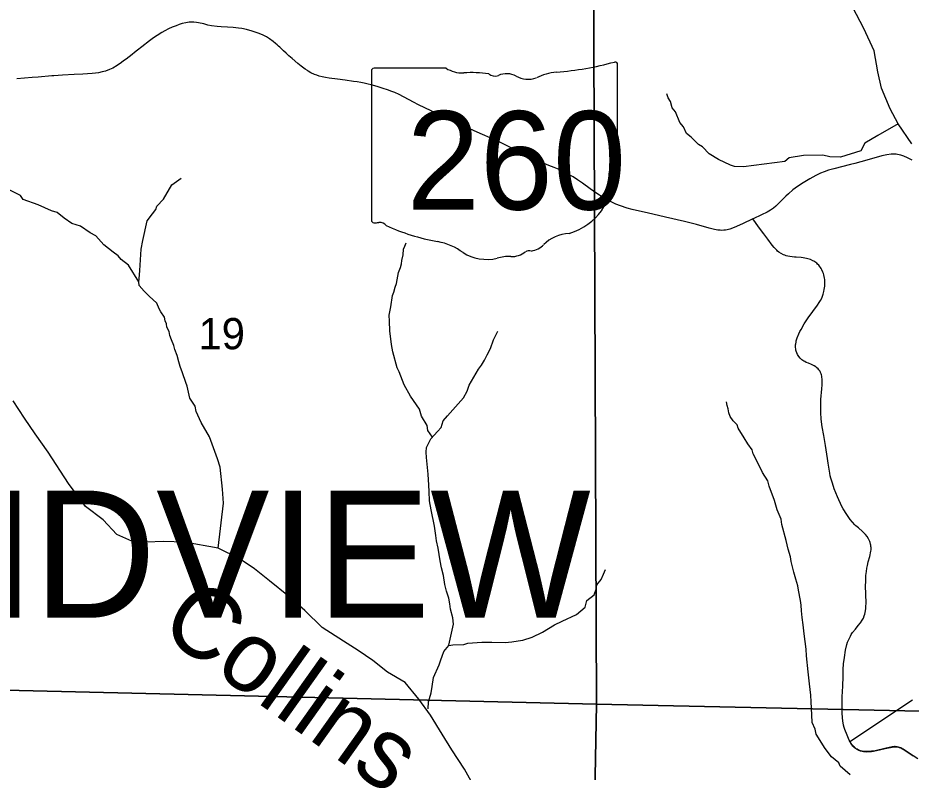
# Model space of a CAD drawing. Extents: x 6.3 to 40.3, y 9 to 31.
# Drawn here: x 9.511 to 10.708, y 25.154 to 26.164 of the extents above; entities that cross this region are included whole.
import ezdxf

# ---------------------------------------------------------------- set-up
doc = ezdxf.new("R2010")
doc.units = 0
for name, color, linetype in [('GM_X_Corporation', 7, 'Continuous'), ('GM_X_Minor_River', 7, 'Continuous'), ('GM_X_Minor_River_Text', 7, 'Continuous'), ('GM_X_Section', 7, 'Continuous'), ('GM_X_Section_Text', 7, 'Continuous'), ('GM_X_State_Location', 7, 'Continuous'), ('GM_X_State_Route', 7, 'Continuous'), ('GM_X_State_Shield', 7, 'Continuous'), ('GM_X_Township_Road', 7, 'Continuous'), ('GM_X_Township_Text', 7, 'Continuous')]:
    doc.layers.add(name, color=color, linetype=linetype)

msp = doc.modelspace()

# ---------------------------------------------------------------- linework, layer by layer
at = {"layer": 'GM_X_Corporation'}
msp.add_lwpolyline([(10.7172, 25.1714), (10.7049, 25.1796), (10.6976, 25.1844), (10.6957, 25.1854), (10.6943, 25.1861), (10.6927, 25.1867), (10.6914, 25.1871), (10.6897, 25.1875), (10.6883, 25.1877), (10.6869, 25.1878), (10.6859, 25.1878), (10.6843, 25.1876), (10.6828, 25.1873), (10.6731, 25.1851), (10.6617, 25.1826), (10.6578, 25.1818), (10.655, 25.1815), (10.6506, 25.1811), (10.6481, 25.1811), (10.6461, 25.1811), (10.6442, 25.1814), (10.6426, 25.1817), (10.6402, 25.1823), (10.6373, 25.1834), (10.6359, 25.1842), (10.6347, 25.185), (10.6322, 25.1869), (10.6309, 25.188), (10.63, 25.1891), (10.6285, 25.191), (10.6276, 25.1923), (10.6268, 25.1936), (10.6262, 25.1947), (10.7099, 25.2503)], dxfattribs=at)
at = {"layer": 'GM_X_Minor_River'}
for points in [[(10.7094, 25.9953), (10.6909, 26.0225), (10.6803, 26.0425), (10.6685, 26.07), (10.6636, 26.0919), (10.6587, 26.1202), (10.645, 26.15), (10.6303, 26.178), (10.6155, 26.2014), (10.6023, 26.227), (10.589, 26.2561), (10.5883, 26.2569)], [(10.6909, 26.0225), (10.6637, 26.0068), (10.6463, 25.9964), (10.6407, 25.9861), (10.6135, 25.9774), (10.5991, 25.978), (10.5899, 25.9802), (10.5641, 25.9799), (10.5448, 25.9767), (10.5391, 25.9717), (10.4838, 25.9646), (10.4716, 25.9649), (10.4663, 25.9667), (10.4502, 25.9745), (10.4376, 25.982), (10.4288, 25.9914), (10.4231, 25.9947), (10.4135, 26.0045), (10.4073, 26.0094), (10.4031, 26.0181), (10.3984, 26.0241), (10.3926, 26.0385), (10.388, 26.0437), (10.3856, 26.0521), (10.3825, 26.057), (10.3809, 26.0626)], [(9.6732, 25.8106), (9.6732, 25.8105), (9.6592, 25.8328), (9.6493, 25.8406), (9.6454, 25.8455), (9.6389, 25.8504), (9.6263, 25.8601), (9.6155, 25.8722), (9.6079, 25.8763), (9.5949, 25.8852), (9.5835, 25.8889), (9.5731, 25.896), (9.5636, 25.9035), (9.5559, 25.9057), (9.538, 25.9139), (9.5182, 25.9209), (9.5147, 25.9262), (9.4975, 25.9347), (9.4883, 25.9418), (9.4834, 25.9433), (9.4738, 25.9481)], [(9.7793, 25.4537), (9.7865, 25.5141), (9.7851, 25.5327), (9.7821, 25.5622), (9.7786, 25.5736), (9.768, 25.6027), (9.7568, 25.622), (9.7502, 25.6367), (9.7486, 25.6439), (9.7417, 25.6548), (9.7381, 25.6707), (9.7361, 25.6757), (9.7318, 25.6885), (9.7287, 25.6972), (9.7267, 25.7033), (9.7247, 25.712), (9.7212, 25.7199), (9.72, 25.7252), (9.7169, 25.7328), (9.7146, 25.7388), (9.7137, 25.7438), (9.7106, 25.7498), (9.7102, 25.7543), (9.7083, 25.7585), (9.7075, 25.7631), (9.7028, 25.7702), (9.7005, 25.7744), (9.6974, 25.7819), (9.687, 25.7913), (9.6801, 25.7981), (9.6736, 25.8056), (9.6732, 25.8105), (9.6735, 25.8147), (9.6745, 25.8257), (9.6761, 25.8542), (9.6786, 25.866), (9.6844, 25.8923), (9.6915, 25.9015), (9.696, 25.9076), (9.6971, 25.9118), (9.7061, 25.9214), (9.7173, 25.9405), (9.7301, 25.9493)], [(10.0666, 25.6024), (10.0603, 25.6112), (10.0595, 25.618), (10.0518, 25.6304), (10.0494, 25.6399), (10.0371, 25.6572), (10.0289, 25.6727), (10.0219, 25.6901), (10.0192, 25.6954), (10.0136, 25.7166), (10.0116, 25.7264), (10.0095, 25.7447), (10.009, 25.7579), (10.0089, 25.7659), (10.0111, 25.7769), (10.0132, 25.7922), (10.0151, 25.7967), (10.0169, 25.8032), (10.0187, 25.8085), (10.0212, 25.823), (10.0238, 25.8299), (10.0253, 25.8348), (10.0256, 25.839), (10.0274, 25.8466), (10.0281, 25.8542), (10.0296, 25.8584), (10.0314, 25.863)], [(10.0886, 25.3236), (10.0947, 25.3518), (10.0938, 25.3602), (10.091, 25.3719), (10.0898, 25.3791), (10.0886, 25.3867), (10.0854, 25.3962), (10.0834, 25.4049), (10.0814, 25.417), (10.0787, 25.4272), (10.077, 25.4367), (10.0742, 25.4537), (10.0722, 25.4636), (10.0713, 25.4708), (10.0693, 25.4833), (10.0649, 25.5049), (10.0629, 25.517), (10.0624, 25.5296), (10.0619, 25.5383), (10.061, 25.5527), (10.0585, 25.5751), (10.0584, 25.5823), (10.0587, 25.5887), (10.0646, 25.6002), (10.0733, 25.6098), (10.0782, 25.6152), (10.0811, 25.6243), (10.0867, 25.6312), (10.1085, 25.6553), (10.1133, 25.6641), (10.1159, 25.6721), (10.1286, 25.6935), (10.1323, 25.6989), (10.1364, 25.7054), (10.1401, 25.7126), (10.1446, 25.7214), (10.1487, 25.7329), (10.1542, 25.7443)], [(10.1397, 25.1035), (10.1098, 25.1575), (10.0928, 25.1835), (10.0799, 25.2046), (10.064, 25.2299), (10.0485, 25.2514), (10.0303, 25.2737), (10.0065, 25.2877), (9.9868, 25.3031), (9.9671, 25.3167), (9.9474, 25.3292), (9.919, 25.3473), (9.8955, 25.3703), (9.8736, 25.3892), (9.8482, 25.4099), (9.8282, 25.4262), (9.8077, 25.4397), (9.7793, 25.4537), (9.7343, 25.4616), (9.7063, 25.4628), (9.6835, 25.4616), (9.6639, 25.4631), (9.6438, 25.4722), (9.6252, 25.4918), (9.6018, 25.5095), (9.579, 25.5405), (9.5518, 25.5824), (9.5344, 25.6069), (9.52, 25.628), (9.5048, 25.6511)], [(10.6265, 25.1498), (10.6131, 25.1615), (10.6112, 25.166), (10.6016, 25.1743), (10.5931, 25.1852), (10.5812, 25.2044), (10.5796, 25.2112), (10.5757, 25.2203), (10.5752, 25.2302), (10.5742, 25.2476), (10.5738, 25.2567), (10.5721, 25.2719), (10.5704, 25.2878), (10.5679, 25.3094), (10.5674, 25.3182), (10.5649, 25.339), (10.5636, 25.3508), (10.5624, 25.3606), (10.5612, 25.3697), (10.5611, 25.3773), (10.5599, 25.3834), (10.5571, 25.3974), (10.5566, 25.4031), (10.5539, 25.4122), (10.5511, 25.4216), (10.5475, 25.436), (10.5467, 25.4421), (10.5436, 25.4523), (10.5408, 25.4641), (10.5352, 25.4853), (10.534, 25.4925), (10.5289, 25.5049), (10.525, 25.5174), (10.518, 25.5367), (10.5164, 25.5439), (10.509, 25.5552), (10.504, 25.5654), (10.4966, 25.5802), (10.4954, 25.5855), (10.4896, 25.5934), (10.4846, 25.6017), (10.4765, 25.6145), (10.4753, 25.619), (10.4696, 25.6243), (10.4657, 25.6299), (10.4638, 25.6349), (10.4629, 25.6405), (10.4617, 25.6447), (10.4606, 25.6496)], [(10.0609, 25.2385), (10.0616, 25.2478), (10.0649, 25.26), (10.0663, 25.2684), (10.0681, 25.2805), (10.0755, 25.2973), (10.0781, 25.3042), (10.0799, 25.3091), (10.0818, 25.3152), (10.0885, 25.3233), (10.0938, 25.3241), (10.1086, 25.3246), (10.1139, 25.3266), (10.1329, 25.3276), (10.1462, 25.3277), (10.164, 25.3275), (10.1731, 25.328), (10.1818, 25.3296), (10.1879, 25.3304), (10.2004, 25.3344), (10.2144, 25.341), (10.2302, 25.351), (10.2404, 25.3557), (10.2597, 25.3646), (10.2714, 25.3746), (10.2735, 25.3834), (10.2833, 25.3911), (10.2863, 25.3987), (10.287, 25.4044), (10.293, 25.4117), (10.2959, 25.4189), (10.2985, 25.425)]]:
    msp.add_lwpolyline(points, dxfattribs=at)
at = {"layer": 'GM_X_Section'}
for points in [[(9.2921, 26.2668), (10.2824, 26.2364), (10.2864, 25.2447), (9.286, 25.2685)], [(10.2824, 26.2364), (11.2666, 26.2073), (11.242, 25.3993), (11.2405, 25.3466), (11.2394, 25.3243), (11.2143, 25.2557), (11.1962, 25.2251), (10.2864, 25.2447)], [(9.286, 25.2685), (10.2864, 25.2447), (10.2678, 24.2273), (9.2683, 24.2583)]]:
    msp.add_lwpolyline(points, close=True, dxfattribs=at)
msp.add_lwpolyline([(10.2678, 24.2273), (10.2864, 25.2447), (11.1962, 25.2251)], dxfattribs=at)
at = {"layer": 'GM_X_State_Route'}
msp.add_lwpolyline([(10.7098, 25.9734), (10.7033, 25.9769), (10.6984, 25.9791), (10.6943, 25.9805), (10.6902, 25.9813), (10.6881, 25.9816), (10.6861, 25.9818), (10.6813, 25.9816), (10.6759, 25.9809), (10.6688, 25.9792), (10.6522, 25.9745), (10.6409, 25.9713), (10.6326, 25.9691), (10.6272, 25.9677), (10.6046, 25.9622), (10.5976, 25.9601), (10.5918, 25.9581), (10.5867, 25.956), (10.5807, 25.953), (10.5725, 25.9486), (10.5636, 25.9432), (10.5558, 25.9381), (10.5499, 25.9337), (10.5438, 25.9286), (10.5402, 25.9253), (10.5393, 25.9244), (10.5354, 25.9204), (10.5298, 25.9145), (10.5271, 25.912), (10.5237, 25.9092), (10.52, 25.9067), (10.5151, 25.9039), (10.5078, 25.9003), (10.4967, 25.8951), (10.4961, 25.8948), (10.4821, 25.8882), (10.4713, 25.8834), (10.4654, 25.8812), (10.4634, 25.8806), (10.4617, 25.8803), (10.4596, 25.8799), (10.4573, 25.8796), (10.4547, 25.8795), (10.4522, 25.8796), (10.4491, 25.8798), (10.4447, 25.8806), (10.4374, 25.8825), (10.4207, 25.8873), (10.4117, 25.8897), (10.4045, 25.8915), (10.3791, 25.8973), (10.3543, 25.9029), (10.344, 25.9053), (10.3343, 25.9077), (10.3278, 25.9095), (10.3189, 25.9124), (10.3125, 25.9148), (10.3079, 25.9169), (10.3024, 25.9198), (10.2948, 25.9241), (10.2906, 25.9267), (10.2871, 25.9291), (10.2779, 25.9354), (10.2679, 25.9426), (10.2613, 25.9472), (10.2551, 25.9513), (10.2487, 25.955), (10.2433, 25.9579), (10.2388, 25.96), (10.2297, 25.9638), (10.2227, 25.9665), (10.2101, 25.9717), (10.2044, 25.9743), (10.1949, 25.9789), (10.1927, 25.98), (10.1849, 25.9839), (10.1788, 25.9869), (10.1661, 25.9933), (10.1589, 25.9968), (10.1532, 25.9994), (10.147, 26.0022), (10.1305, 26.0095), (10.1129, 26.0173), (10.0972, 26.0247), (10.0821, 26.0316), (10.0567, 26.0436), (10.0481, 26.0479), (10.0415, 26.0513), (10.0356, 26.0546), (10.0279, 26.0586), (10.0219, 26.0616), (10.0163, 26.0641), (10.0123, 26.0658), (10.0066, 26.0679), (10.0007, 26.0698), (9.9924, 26.0725), (9.9844, 26.0746), (9.9805, 26.0755), (9.9751, 26.0767), (9.9705, 26.0777), (9.9656, 26.0785), (9.9607, 26.0792), (9.9498, 26.0807), (9.9395, 26.082), (9.9284, 26.0834), (9.9232, 26.0843), (9.9189, 26.0852), (9.915, 26.0862), (9.9117, 26.0874), (9.9085, 26.0886), (9.9039, 26.0908), (9.9001, 26.0929), (9.899, 26.0936), (9.8959, 26.0956), (9.8909, 26.0994), (9.8861, 26.1033), (9.8785, 26.1098), (9.8744, 26.1135), (9.8708, 26.1169), (9.8672, 26.1202), (9.8654, 26.1219), (9.8623, 26.1248), (9.8605, 26.1264), (9.8584, 26.1282), (9.8564, 26.1299), (9.853, 26.1327), (9.8483, 26.1362), (9.8442, 26.1387), (9.8399, 26.1409), (9.8367, 26.1424), (9.8329, 26.1439), (9.8292, 26.1452), (9.825, 26.1465), (9.8173, 26.1485), (9.811, 26.1499), (9.8069, 26.1505), (9.7996, 26.1513), (9.7922, 26.1518), (9.7836, 26.1522), (9.778, 26.1527), (9.7706, 26.1537), (9.7657, 26.1547), (9.7602, 26.1561), (9.753, 26.1577), (9.7506, 26.158), (9.7467, 26.1584), (9.7435, 26.1585), (9.7405, 26.1583), (9.736, 26.1576), (9.7313, 26.1566), (9.7272, 26.1553), (9.723, 26.1538), (9.718, 26.1518), (9.713, 26.1495), (9.7081, 26.147), (9.7039, 26.1446), (9.6976, 26.1406), (9.693, 26.1374), (9.6875, 26.1335), (9.6771, 26.1256), (9.6713, 26.1211), (9.6675, 26.1179), (9.6641, 26.1152), (9.6604, 26.1121), (9.6561, 26.109), (9.6528, 26.1065), (9.6499, 26.1044), (9.6443, 26.1005), (9.6383, 26.097), (9.6338, 26.095), (9.6284, 26.093), (9.6242, 26.0918), (9.6193, 26.0908), (9.6149, 26.0901), (9.6106, 26.0897), (9.5981, 26.0889), (9.5865, 26.0883), (9.5709, 26.0876), (9.5592, 26.0867), (9.5567, 26.0865), (9.5383, 26.085), (9.5302, 26.0843), (9.5197, 26.0833), (9.5098, 26.0825)], dxfattribs=at)
at = {"layer": 'GM_X_State_Shield'}
for p, q in [((10.3147, 25.9971), (10.3147, 26.1018)), ((9.9851, 26.0934), (9.9851, 25.8932)), ((10.0849, 26.0968), (9.9884, 26.0968)), ((10.3147, 25.9971), (10.3147, 25.9971))]:
    msp.add_line(p, q, dxfattribs=at)
for centre, major_axis, start_param, end_param in [((10.1973, 26.3696), (0.3495, 0), 4.814394, 5.042369), ((10.3111, 26.1022), (0.00367, 0), 6.141152, 7.989035), ((9.9889, 26.0938), (0.00382, 0), 1.712693, 3.28349), ((10.1079, 26.12), (0.037, 0), 4.042523, 4.731795), ((10.1202, 25.9845), (0.133, 0), 1.404758, 1.657858), ((10.1503, 26.0948), (0.0107, 0), 3.836095, 5.185415), ((10.166, 26.0717), (0.0222, 0), 0.950623, 2.079405), ((10.2419, 26.0357), (0.0703, 0), 1.699011, 2.107814), ((10.1947, 26.1034), (0.0267, 0), 4.081561, 5.145723), ((10.3139, 25.9894), (0.00568, 0), 1.883978, 3.671073), ((10.3108, 25.9967), (0.00393, 0), 5.05454, 6.418171), ((10.2777, 25.9762), (0.0341, 0), 5.934695, 6.695948), ((10.3279, 25.9533), (0.0248, 0), 2.387724, 3.262537), ((10.2169, 25.94), (0.0874, 0), 5.101752, 6.440018), ((9.9889, 25.8928), (0.00385, 0), 3.00124, 4.508301), ((9.9895, 25.9133), (0.0294, 0), 4.665946, 4.897461), ((9.9955, 25.8817), (0.0106, 0), 0.519207, 1.627899), ((10.1294, 26.0615), (0.2524, 0), 4.195997, 4.488961), ((10.2538, 25.8371), (0.0479, 0), 1.647645, 2.488434), ((10.0541, 25.8033), (0.079, 0), 0.823519, 1.323587), ((10.1395, 25.8807), (0.0501, 0), 4.026481, 4.996735), ((10.1721, 25.8657), (0.0267, 0), 4.691044, 5.507374), ((10.1963, 25.8463), (0.00752, 0), 1.147584, 2.315152), ((10.1931, 25.8738), (0.0282, 0), 4.937069, 5.64225), ((10.1685, 25.8115), (0.0412, 0), 1.495662, 1.94098)]:
    msp.add_ellipse(centre, major_axis=major_axis, ratio=0.8, start_param=start_param, end_param=end_param, dxfattribs=at)
at = {"layer": 'GM_X_Township_Road'}
for points in [[(10.627, 25.1931), (10.6264, 25.1941), (10.6253, 25.1964), (10.6243, 25.1985), (10.6224, 25.203), (10.6194, 25.2109), (10.6186, 25.2134), (10.6177, 25.2167), (10.6171, 25.2195), (10.6167, 25.222), (10.6162, 25.2269), (10.616, 25.2324), (10.616, 25.2398), (10.616, 25.2467), (10.616, 25.2547), (10.6166, 25.2689), (10.6171, 25.2819), (10.6173, 25.2912), (10.6178, 25.2985), (10.6189, 25.3071), (10.6205, 25.3168), (10.6223, 25.3245), (10.6232, 25.3276), (10.6242, 25.3304), (10.6255, 25.3332), (10.6268, 25.3359), (10.6281, 25.338), (10.6298, 25.3405), (10.6336, 25.3453), (10.6375, 25.35), (10.6402, 25.3535), (10.6426, 25.357), (10.6443, 25.3601), (10.6455, 25.3631), (10.6462, 25.3651), (10.6467, 25.3673), (10.6471, 25.3698), (10.6475, 25.3728), (10.6477, 25.3762), (10.6478, 25.3796), (10.6474, 25.3927), (10.6473, 25.4026), (10.6475, 25.4094), (10.6477, 25.4169), (10.6484, 25.4223), (10.6491, 25.4267), (10.6498, 25.4303), (10.6509, 25.4352), (10.6528, 25.4427), (10.6543, 25.4498), (10.6545, 25.4514), (10.6546, 25.453), (10.6545, 25.4546), (10.6544, 25.4561), (10.6542, 25.4576), (10.6539, 25.4591), (10.6534, 25.4611), (10.6528, 25.4627), (10.652, 25.4644), (10.6512, 25.4661), (10.6493, 25.4692), (10.6471, 25.4722), (10.6433, 25.4762), (10.6377, 25.481), (10.6343, 25.4836), (10.6329, 25.4848), (10.6266, 25.4923), (10.6219, 25.4986), (10.617, 25.5062), (10.6153, 25.5096), (10.6135, 25.5134), (10.6113, 25.5184), (10.6096, 25.5223), (10.6053, 25.5331), (10.6027, 25.5406), (10.6007, 25.5477), (10.5999, 25.5508), (10.5992, 25.5544), (10.597, 25.5677), (10.596, 25.5737), (10.5934, 25.5912), (10.5912, 25.6046), (10.5892, 25.6162), (10.5879, 25.6267), (10.5873, 25.6354), (10.5871, 25.644), (10.5874, 25.6527), (10.5886, 25.667), (10.5891, 25.6726), (10.5892, 25.676), (10.5891, 25.6789), (10.589, 25.6808), (10.5888, 25.6825), (10.5885, 25.6843), (10.5882, 25.6859), (10.5877, 25.6874), (10.587, 25.689), (10.5863, 25.6903), (10.5857, 25.6913), (10.5846, 25.6927), (10.5835, 25.694), (10.5821, 25.6954), (10.5807, 25.6965), (10.5781, 25.6982), (10.5765, 25.6991), (10.5747, 25.6999), (10.5706, 25.7015), (10.5678, 25.7027), (10.5657, 25.7037), (10.5644, 25.7044), (10.5619, 25.7061), (10.5606, 25.7072), (10.5596, 25.7082), (10.5576, 25.7106), (10.5567, 25.712), (10.556, 25.7133), (10.555, 25.7155), (10.5543, 25.7175), (10.5539, 25.7191), (10.5536, 25.7209), (10.5535, 25.7228), (10.5535, 25.7247), (10.5535, 25.7262), (10.5537, 25.7277), (10.554, 25.7296), (10.5544, 25.7314), (10.5555, 25.7356), (10.5576, 25.7408), (10.5591, 25.7439), (10.5607, 25.7469), (10.5651, 25.7544), (10.5703, 25.7622), (10.5765, 25.7707), (10.5828, 25.7792), (10.5852, 25.7829), (10.5868, 25.7857), (10.5884, 25.7889), (10.5894, 25.7915), (10.5904, 25.7941), (10.5914, 25.7977), (10.5919, 25.8002), (10.5923, 25.8026), (10.5925, 25.8049), (10.5926, 25.8069), (10.5927, 25.8091), (10.5926, 25.8113), (10.5924, 25.8136), (10.5922, 25.8156), (10.5918, 25.8178), (10.5913, 25.8198), (10.5908, 25.8217), (10.5901, 25.8233), (10.5886, 25.8267), (10.5876, 25.8284), (10.5867, 25.8299), (10.5855, 25.8314), (10.5844, 25.8328), (10.5828, 25.8344), (10.5817, 25.8354), (10.5793, 25.8373), (10.578, 25.8381), (10.5766, 25.8389), (10.5732, 25.8404), (10.5715, 25.841), (10.5697, 25.8415), (10.5679, 25.842), (10.566, 25.8423), (10.5634, 25.8427), (10.5611, 25.843), (10.5543, 25.8436), (10.5519, 25.8438), (10.5457, 25.8445), (10.5432, 25.845), (10.5408, 25.8455), (10.539, 25.8461), (10.5373, 25.8468), (10.534, 25.8485), (10.5309, 25.8505), (10.5293, 25.8518), (10.5281, 25.853), (10.5248, 25.8566), (10.522, 25.8599), (10.516, 25.8678), (10.5108, 25.8748), (10.5039, 25.8843), (10.4995, 25.8902), (10.4961, 25.8948)], [(10.7108, 25.1752), (10.7051, 25.1791), (10.6978, 25.1839), (10.6959, 25.1849), (10.6945, 25.1855), (10.6929, 25.1861), (10.6916, 25.1866), (10.6899, 25.187), (10.6885, 25.1872), (10.6871, 25.1872), (10.6861, 25.1872), (10.6845, 25.1871), (10.683, 25.1868), (10.6733, 25.1846), (10.6619, 25.1821), (10.658, 25.1813), (10.6552, 25.1809), (10.6508, 25.1806), (10.6483, 25.1805), (10.6463, 25.1806), (10.6444, 25.1808), (10.6428, 25.1811), (10.6404, 25.1818), (10.6375, 25.1829), (10.6361, 25.1837), (10.6349, 25.1844), (10.6324, 25.1863), (10.6311, 25.1875), (10.6302, 25.1885), (10.6287, 25.1905), (10.6278, 25.1918), (10.627, 25.1931)]]:
    msp.add_lwpolyline(points, dxfattribs=at)

# ---------------------------------------------------------------- texts
at = {"layer": 'GM_X_Minor_River_Text'}
msp.add_text('Collins', height=0.09469, rotation=324.6183, dxfattribs=at).set_placement((9.6975, 25.3419))
at = {"layer": 'GM_X_Section_Text'}
msp.add_text('19', height=0.04186, rotation=0, dxfattribs=at).set_placement((9.7531, 25.7202))
at = {"layer": 'GM_X_State_Location'}
for s in ['s', 'r']:
    msp.add_text(s, height=0.000189, dxfattribs=at).set_placement((10.1462, 25.98))
msp.add_text('260', height=0.000189, rotation=0, dxfattribs=at).set_placement((10.0794, 25.9662))
at = {"layer": 'GM_X_State_Shield'}
msp.add_text('260', height=0.13184, dxfattribs=at).set_placement((10.0321, 25.9074))
at = {"layer": 'GM_X_Township_Text'}
msp.add_text('GRANDVIEW', height=0.17045, rotation=0, dxfattribs=at).set_placement((8.8732, 25.3605))

doc.saveas('drawing.dxf')
